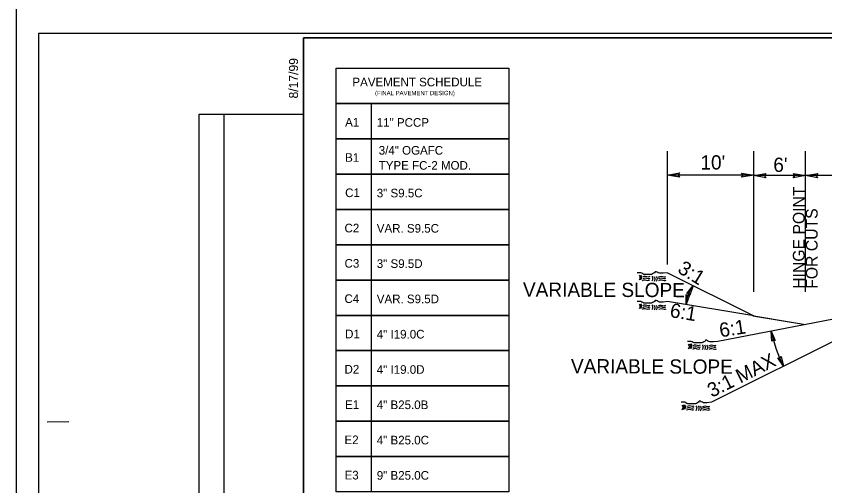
# Model space of a CAD drawing. Extents: x 2241081 to 2251104, y 658534 to 663427.
# Drawn here: x 2247635.5 to 2248103.9, y 661537.1 to 661809.3 of the extents above; entities that cross this region are included whole.
import ezdxf

# ---------------------------------------------------------------- set-up
doc = ezdxf.new("R2010")
doc.units = 0
for name, color, linetype in [('Old_Level_1', 7, 'Continuous'), ('Old_Level_2', 7, 'Continuous'), ('Prop Dimension', 7, 'Continuous'), ('Prop Dimension Text', 7, 'Continuous'), ('Prop Pavement Schedule Description CELL', 7, 'Continuous'), ('Prop PHM Text', 7, 'Continuous'), ('Sheet Block Revision CELL', 7, 'Continuous'), ('Sheet Cutting Line CELL', 7, 'Continuous'), ('Sheet Plan CELL', 7, 'Continuous'), ('Sheet Plot Border Inside CELL', 7, 'Continuous'), ('Sheet Plot Border Outside CELL', 7, 'Continuous'), ('Typical Hinge Slope Interstate CELL', 7, 'Continuous'), ('Typical Terminator CELL', 7, 'Continuous')]:
    doc.layers.add(name, color=color, linetype=linetype)

msp = doc.modelspace()

# ---------------------------------------------------------------- linework, layer by layer
at = {"layer": 'Old_Level_1'}
for p, q in [((2248012.69, 661660.56), (2248062.69, 661635.56)), ((2248062.69, 661635.56), (2248012.69, 661643.9)), ((2248150.7, 661641.73), (2248041.87, 661620.78)), ((2248062.69, 661635.56), (2248084.69, 661631.9))]:
    msp.add_line(p, q, dxfattribs=at)
for points in [[(2248012.69, 661660.56), (2248010.22, 661660.26), (2248009.61, 661660.26), (2248008.68, 661660.26), (2248008.06, 661660.26), (2248007.45, 661660.56), (2248006.83, 661660.87), (2248006.22, 661661.18), (2248005.6, 661661.18), (2248005.29, 661660.56), (2248004.67, 661660.26), (2248004.06, 661659.95), (2248003.44, 661659.64), (2248002.83, 661659.64), (2248002.21, 661659.64), (2248001.59, 661659.64), (2248000.98, 661659.64), (2248000.36, 661659.64), (2247999.74, 661659.64), (2247999.13, 661659.64), (2247998.51, 661659.95), (2247997.9, 661660.26), (2247997.28, 661660.56), (2247996.35, 661660.56), (2247995.74, 661660.56), (2247995.12, 661660.56)], [(2248012.69, 661643.9), (2248010.22, 661643.59), (2248009.61, 661643.59), (2248008.68, 661643.59), (2248008.06, 661643.59), (2248007.45, 661643.9), (2248006.83, 661644.21), (2248006.22, 661644.52), (2248005.6, 661644.52), (2248005.29, 661643.9), (2248004.67, 661643.59), (2248004.06, 661643.28), (2248003.44, 661642.98), (2248002.83, 661642.98), (2248002.21, 661642.98), (2248001.59, 661642.98), (2248000.98, 661642.98), (2248000.36, 661642.98), (2247999.74, 661642.98), (2247999.13, 661642.98), (2247998.51, 661643.28), (2247997.9, 661643.59), (2247997.28, 661643.9), (2247996.35, 661643.9), (2247995.74, 661643.9), (2247995.12, 661643.9)], [(2248041.87, 661620.78), (2248039.4, 661620.48), (2248038.78, 661620.48), (2248037.86, 661620.48), (2248037.24, 661620.48), (2248036.63, 661620.78), (2248036.01, 661621.09), (2248035.39, 661621.4), (2248034.78, 661621.4), (2248034.47, 661620.78), (2248033.85, 661620.48), (2248033.24, 661620.17), (2248032.62, 661619.86), (2248032, 661619.86), (2248031.39, 661619.86), (2248030.77, 661619.86), (2248030.16, 661619.86), (2248029.54, 661619.86), (2248028.92, 661619.86), (2248028.31, 661619.86), (2248027.69, 661620.17), (2248027.08, 661620.48), (2248026.46, 661620.78), (2248025.53, 661620.78), (2248024.92, 661620.78), (2248024.3, 661620.78)], [(2248038.2, 661585.48), (2248035.74, 661585.17), (2248035.12, 661585.17), (2248034.19, 661585.17), (2248033.58, 661585.17), (2248032.96, 661585.48), (2248032.35, 661585.79), (2248031.73, 661586.1), (2248031.11, 661586.1), (2248030.8, 661585.48), (2248030.19, 661585.17), (2248029.57, 661584.86), (2248028.96, 661584.56), (2248028.34, 661584.56), (2248027.72, 661584.56), (2248027.11, 661584.56), (2248026.49, 661584.56), (2248025.87, 661584.56), (2248025.26, 661584.56), (2248024.64, 661584.56), (2248024.03, 661584.86), (2248023.41, 661585.17), (2248022.79, 661585.48), (2248021.87, 661585.48), (2248021.25, 661585.48), (2248020.64, 661585.48)]]:
    msp.add_lwpolyline(points, dxfattribs=at)
for points in [[(2247996.38, 661659.12), (2247996.8, 661657.87), (2247996.34, 661656.22)], [(2247996.38, 661659.12), (2247996.8, 661657.87), (2247996.34, 661656.22)], [(2247997.16, 661659.2), (2247997.58, 661657.96), (2247997.13, 661656.31)], [(2247997.16, 661659.2), (2247997.58, 661657.96), (2247997.13, 661656.31)], [(2247998.36, 661656.13), (2247999.86, 661656.55), (2248001.46, 661656.16), (2248002.6, 661656.41)], [(2247998.36, 661656.13), (2247999.86, 661656.55), (2248001.46, 661656.16), (2248002.6, 661656.41)], [(2247998.48, 661657.18), (2247999.98, 661657.61), (2248001.57, 661657.2), (2248002.71, 661657.46)], [(2247998.48, 661657.18), (2247999.98, 661657.61), (2248001.57, 661657.2), (2248002.71, 661657.46)], [(2247998.49, 661658.23), (2247999.98, 661658.66), (2248001.58, 661658.26), (2248002.72, 661658.52)], [(2247998.49, 661658.23), (2247999.98, 661658.66), (2248001.58, 661658.26), (2248002.72, 661658.52)], [(2248003.74, 661658.59), (2248004.16, 661657.35), (2248003.71, 661655.7)], [(2248003.74, 661658.59), (2248004.16, 661657.35), (2248003.71, 661655.7)], [(2248005.06, 661658.48), (2248005.48, 661657.24), (2248005.03, 661655.59)], [(2248005.06, 661658.48), (2248005.48, 661657.24), (2248005.03, 661655.59)], [(2248006.27, 661658.38), (2248006.69, 661657.13), (2248006.24, 661655.49)], [(2248006.27, 661658.38), (2248006.69, 661657.13), (2248006.24, 661655.49)], [(2248007.51, 661658.09), (2248009.02, 661658.52), (2248010.6, 661658.11), (2248011.75, 661658.37)], [(2248007.51, 661658.09), (2248009.02, 661658.52), (2248010.6, 661658.11), (2248011.75, 661658.37)], [(2248007.55, 661657.14), (2248009.06, 661657.58), (2248010.64, 661657.17), (2248011.79, 661657.43)], [(2248007.55, 661657.14), (2248009.06, 661657.58), (2248010.64, 661657.17), (2248011.79, 661657.43)], [(2248007.71, 661656.05), (2248009.21, 661656.48), (2248010.8, 661656.08), (2248011.95, 661656.34)], [(2248007.71, 661656.05), (2248009.21, 661656.48), (2248010.8, 661656.08), (2248011.95, 661656.34)], [(2247996.38, 661642.45), (2247996.8, 661641.21), (2247996.34, 661639.56)], [(2247996.38, 661642.45), (2247996.8, 661641.21), (2247996.34, 661639.56)], [(2247997.16, 661642.53), (2247997.58, 661641.29), (2247997.13, 661639.65)], [(2247997.16, 661642.53), (2247997.58, 661641.29), (2247997.13, 661639.65)], [(2247998.49, 661641.56), (2247999.98, 661642), (2248001.58, 661641.59), (2248002.72, 661641.85)], [(2247998.49, 661641.56), (2247999.98, 661642), (2248001.58, 661641.59), (2248002.72, 661641.85)], [(2248003.74, 661641.92), (2248004.16, 661640.68), (2248003.71, 661639.03)], [(2248003.74, 661641.92), (2248004.16, 661640.68), (2248003.71, 661639.03)], [(2248005.06, 661641.82), (2248005.48, 661640.58), (2248005.03, 661638.93)], [(2248005.06, 661641.82), (2248005.48, 661640.58), (2248005.03, 661638.93)], [(2248006.27, 661641.71), (2248006.69, 661640.47), (2248006.24, 661638.82)], [(2248006.27, 661641.71), (2248006.69, 661640.47), (2248006.24, 661638.82)], [(2248007.51, 661641.42), (2248009.02, 661641.85), (2248010.6, 661641.45), (2248011.75, 661641.7)], [(2248007.51, 661641.42), (2248009.02, 661641.85), (2248010.6, 661641.45), (2248011.75, 661641.7)], [(2247998.36, 661639.46), (2247999.86, 661639.89), (2248001.46, 661639.49), (2248002.6, 661639.74)], [(2247998.36, 661639.46), (2247999.86, 661639.89), (2248001.46, 661639.49), (2248002.6, 661639.74)], [(2247998.48, 661640.52), (2247999.98, 661640.95), (2248001.57, 661640.54), (2248002.71, 661640.8)], [(2247998.48, 661640.52), (2247999.98, 661640.95), (2248001.57, 661640.54), (2248002.71, 661640.8)], [(2248007.55, 661640.48), (2248009.06, 661640.91), (2248010.64, 661640.5), (2248011.79, 661640.76)], [(2248007.55, 661640.48), (2248009.06, 661640.91), (2248010.64, 661640.5), (2248011.79, 661640.76)], [(2248007.71, 661639.39), (2248009.21, 661639.82), (2248010.8, 661639.41), (2248011.95, 661639.67)], [(2248007.71, 661639.39), (2248009.21, 661639.82), (2248010.8, 661639.41), (2248011.95, 661639.67)]]:
    msp.add_spline(points, degree=3, dxfattribs=at)
at = {"layer": 'Old_Level_2'}
for points in [[(2248024.83, 661619.19), (2248025.25, 661617.95), (2248024.79, 661616.31)], [(2248024.83, 661619.19), (2248025.25, 661617.95), (2248024.79, 661616.31)], [(2248025.56, 661619.34), (2248025.98, 661618.09), (2248025.52, 661616.44)], [(2248025.56, 661619.34), (2248025.98, 661618.09), (2248025.52, 661616.44)], [(2248026.33, 661619.42), (2248026.76, 661618.17), (2248026.3, 661616.53)], [(2248026.33, 661619.42), (2248026.76, 661618.17), (2248026.3, 661616.53)], [(2248027.66, 661618.45), (2248029.16, 661618.88), (2248030.76, 661618.48), (2248031.9, 661618.73)], [(2248027.66, 661618.45), (2248029.16, 661618.88), (2248030.76, 661618.48), (2248031.9, 661618.73)], [(2248027.66, 661617.4), (2248029.16, 661617.83), (2248030.75, 661617.42), (2248031.89, 661617.68)], [(2248027.66, 661617.4), (2248029.16, 661617.83), (2248030.75, 661617.42), (2248031.89, 661617.68)], [(2248032.92, 661618.8), (2248033.34, 661617.56), (2248032.89, 661615.92)], [(2248032.92, 661618.8), (2248033.34, 661617.56), (2248032.89, 661615.92)], [(2248034.23, 661618.7), (2248034.66, 661617.46), (2248034.2, 661615.81)], [(2248034.23, 661618.7), (2248034.66, 661617.46), (2248034.2, 661615.81)], [(2248035.45, 661618.59), (2248035.87, 661617.35), (2248035.41, 661615.71)], [(2248035.45, 661618.59), (2248035.87, 661617.35), (2248035.41, 661615.71)], [(2248036.69, 661618.31), (2248038.2, 661618.74), (2248039.78, 661618.33), (2248040.93, 661618.58)], [(2248036.69, 661618.31), (2248038.2, 661618.74), (2248039.78, 661618.33), (2248040.93, 661618.58)], [(2248036.73, 661617.36), (2248038.24, 661617.8), (2248039.82, 661617.39), (2248040.97, 661617.64)], [(2248036.73, 661617.36), (2248038.24, 661617.8), (2248039.82, 661617.39), (2248040.97, 661617.64)], [(2248027.54, 661616.35), (2248029.04, 661616.77), (2248030.64, 661616.37), (2248031.78, 661616.63)], [(2248027.54, 661616.35), (2248029.04, 661616.77), (2248030.64, 661616.37), (2248031.78, 661616.63)], [(2248036.88, 661616.27), (2248038.39, 661616.7), (2248039.98, 661616.3), (2248041.12, 661616.55)], [(2248021.16, 661583.89), (2248021.58, 661582.65), (2248021.13, 661581)], [(2248021.16, 661583.89), (2248021.58, 661582.65), (2248021.13, 661581)], [(2248021.89, 661584.03), (2248022.31, 661582.79), (2248021.85, 661581.14)], [(2248021.89, 661584.03), (2248022.31, 661582.79), (2248021.85, 661581.14)], [(2248022.67, 661584.12), (2248023.1, 661582.87), (2248022.64, 661581.23)], [(2248022.67, 661584.12), (2248023.1, 661582.87), (2248022.64, 661581.23)], [(2248023.87, 661581.04), (2248025.38, 661581.47), (2248026.97, 661581.07), (2248028.12, 661581.32)], [(2248023.87, 661581.04), (2248025.38, 661581.47), (2248026.97, 661581.07), (2248028.12, 661581.32)], [(2248023.99, 661582.1), (2248025.5, 661582.53), (2248027.08, 661582.12), (2248028.23, 661582.38)], [(2248023.99, 661582.1), (2248025.5, 661582.53), (2248027.08, 661582.12), (2248028.23, 661582.38)], [(2248024, 661583.15), (2248025.5, 661583.58), (2248027.09, 661583.17), (2248028.24, 661583.43)], [(2248024, 661583.15), (2248025.5, 661583.58), (2248027.09, 661583.17), (2248028.24, 661583.43)], [(2248029.26, 661583.5), (2248029.68, 661582.26), (2248029.23, 661580.61)], [(2248029.26, 661583.5), (2248029.68, 661582.26), (2248029.23, 661580.61)], [(2248030.57, 661583.4), (2248030.99, 661582.16), (2248030.54, 661580.51)], [(2248030.57, 661583.4), (2248030.99, 661582.16), (2248030.54, 661580.51)], [(2248031.78, 661583.29), (2248032.21, 661582.05), (2248031.75, 661580.4)], [(2248031.78, 661583.29), (2248032.21, 661582.05), (2248031.75, 661580.4)], [(2248033.03, 661583), (2248034.53, 661583.43), (2248036.12, 661583.03), (2248037.27, 661583.28)], [(2248033.03, 661583), (2248034.53, 661583.43), (2248036.12, 661583.03), (2248037.27, 661583.28)], [(2248033.07, 661582.06), (2248034.57, 661582.49), (2248036.16, 661582.08), (2248037.31, 661582.34)], [(2248033.07, 661582.06), (2248034.57, 661582.49), (2248036.16, 661582.08), (2248037.31, 661582.34)], [(2248033.22, 661580.97), (2248034.72, 661581.4), (2248036.32, 661580.99), (2248037.46, 661581.25)]]:
    msp.add_spline(points, degree=3, dxfattribs=at)
at = {"layer": 'Prop Dimension'}
for centre, radius, start, end in [((2248042.63, 661641.23), 19.12, 141.6676, 177.4305), ((2248152.19, 661643.15), 81.05, 191.6788, 206.9901)]:
    msp.add_arc(centre, radius, start, end, dxfattribs=at)
at = {"layer": 'Prop Dimension Text'}
for p, q in [((2248012.69, 661665.26), (2248012.69, 661730.94)), ((2248062.69, 661649.47), (2248062.69, 661730.94)), ((2248092.69, 661649.47), (2248092.69, 661730.94)), ((2248012.69, 661717.25), (2248012.69, 661717.25)), ((2248062.69, 661717.13), (2248012.69, 661717.13)), ((2248062.69, 661717.25), (2248062.69, 661717.25)), ((2248092.69, 661716.87), (2248062.69, 661716.87)), ((2248150.7, 661716.87), (2248092.69, 661716.87))]:
    msp.add_line(p, q, dxfattribs=at)
at = {"layer": 'Prop Pavement Schedule Description CELL'}
for points in [[(2247841.4, 661758.59), (2247820.95, 661758.59), (2247820.95, 661779.04), (2247920.95, 661779.04), (2247920.95, 661758.59), (2247841.4, 661758.59)], [(2247841.4, 661738.13), (2247820.95, 661738.13), (2247820.95, 661758.59), (2247920.95, 661758.59), (2247920.95, 661738.13), (2247841.4, 661738.13), (2247841.4, 661758.59)], [(2247841.4, 661717.68), (2247820.95, 661717.68), (2247820.95, 661738.13), (2247920.95, 661738.13), (2247920.95, 661717.68), (2247841.4, 661717.68), (2247841.4, 661738.13)], [(2247841.4, 661697.22), (2247820.95, 661697.22), (2247820.95, 661717.68), (2247920.95, 661717.68), (2247920.95, 661697.22), (2247841.4, 661697.22), (2247841.4, 661717.68)], [(2247841.4, 661676.77), (2247820.95, 661676.77), (2247820.95, 661697.22), (2247920.95, 661697.22), (2247920.95, 661676.77), (2247841.4, 661676.77), (2247841.4, 661697.22)], [(2247841.4, 661656.31), (2247820.95, 661656.31), (2247820.95, 661676.77), (2247920.95, 661676.77), (2247920.95, 661656.31), (2247841.4, 661656.31), (2247841.4, 661676.77)], [(2247841.4, 661635.86), (2247820.95, 661635.86), (2247820.95, 661656.31), (2247920.95, 661656.31), (2247920.95, 661635.86), (2247841.4, 661635.86), (2247841.4, 661656.31)], [(2247841.4, 661615.41), (2247820.95, 661615.41), (2247820.95, 661635.86), (2247920.95, 661635.86), (2247920.95, 661615.41), (2247841.4, 661615.41), (2247841.4, 661635.86)], [(2247841.4, 661594.95), (2247820.95, 661594.95), (2247820.95, 661615.41), (2247920.95, 661615.41), (2247920.95, 661594.95), (2247841.4, 661594.95), (2247841.4, 661615.41)], [(2247841.4, 661574.5), (2247820.95, 661574.5), (2247820.95, 661594.95), (2247920.95, 661594.95), (2247920.95, 661574.5), (2247841.4, 661574.5), (2247841.4, 661594.95)], [(2247841.4, 661554.04), (2247820.95, 661554.04), (2247820.95, 661574.5), (2247920.95, 661574.5), (2247920.95, 661554.04), (2247841.4, 661554.04), (2247841.4, 661574.5)], [(2247841.4, 661533.59), (2247820.95, 661533.59), (2247820.95, 661554.04), (2247920.95, 661554.04), (2247920.95, 661533.59), (2247841.4, 661533.59), (2247841.4, 661554.04)]]:
    msp.add_lwpolyline(points, dxfattribs=at)
at = {"layer": 'Sheet Block Revision CELL'}
msp.add_line((2247756.02, 660961.78), (2247756.01, 661752.42), dxfattribs=at)
msp.add_lwpolyline([(2247741.47, 660961.75), (2247741.47, 661752.4), (2247802.01, 661752.43), (2247802.01, 660961.78)], close=True, dxfattribs=at)
at = {"layer": 'Sheet Cutting Line CELL'}
msp.add_line((2247635.51, 661819.27), (2247635.51, 660724.27), dxfattribs=at)
at = {"layer": 'Sheet Plan CELL'}
for p, q in [((2247802, 661796.78), (2247802, 661796.78)), ((2247653.5, 661574.25), (2247666.01, 661574.28))]:
    msp.add_line(p, q, dxfattribs=at)
for points in [[(2247801.99, 660746.78), (2247801.97, 661796.75), (2249101.96, 661796.79), (2249101.97, 661646.73), (2249302.01, 661646.71), (2249302.01, 660746.78)], [(2249302.03, 661796.78), (2247802, 661796.78), (2247801.99, 660746.78), (2249302.01, 660746.78)]]:
    msp.add_lwpolyline(points, close=True, dxfattribs=at)
at = {"layer": 'Sheet Plot Border Inside CELL'}
msp.add_lwpolyline([(2247648.51, 660744.27), (2249314.49, 660744.28), (2249314.51, 661799.26), (2247648.51, 661799.27)], close=True, dxfattribs=at)
at = {"layer": 'Sheet Plot Border Outside CELL'}
msp.add_lwpolyline([(2247635.51, 660724.27), (2249319.01, 660724.26), (2249319.01, 661819.26), (2247635.51, 661819.27)], close=True, dxfattribs=at)
at = {"layer": 'Typical Hinge Slope Interstate CELL'}
for p, q in [((2248150.7, 661641.73), (2248038.2, 661585.48)), ((2248062.19, 661635.65), (2248092.69, 661630.56))]:
    msp.add_line(p, q, dxfattribs=at)
at = {"layer": 'Typical Terminator CELL'}
for points in [[(2248019.72, 661715.92), (2248012.69, 661717.13), (2248019.76, 661718.38), (2248018.86, 661717.13)], [(2248055.66, 661718.34), (2248062.69, 661717.13), (2248055.62, 661715.88), (2248056.52, 661717.13)], [(2248069.72, 661715.66), (2248062.69, 661716.87), (2248069.76, 661718.12), (2248068.86, 661716.87)], [(2248085.66, 661718.08), (2248092.69, 661716.87), (2248085.62, 661715.62), (2248086.52, 661716.87)], [(2248099.72, 661715.66), (2248092.69, 661716.87), (2248099.76, 661718.12), (2248098.86, 661716.87)], [(2248023.97, 661648.53), (2248027.63, 661653.09), (2248025.72, 661647.52), (2248025.18, 661648.66)], [(2248025.52, 661647.59), (2248023.52, 661642.09), (2248023.54, 661647.98), (2248024.42, 661647.07)], [(2248073.21, 661620.9), (2248072.81, 661626.74), (2248075.18, 661621.34), (2248074.01, 661621.82)], [(2248078.55, 661612.04), (2248079.96, 661606.36), (2248076.69, 661611.26), (2248077.93, 661611)]]:
    msp.add_lwpolyline(points, close=True, dxfattribs=at)

# ---------------------------------------------------------------- texts
at = {"layer": 'Prop Dimension Text'}
for s, rotation, p in [("10'", 359.9999, (2248031.83, 661720.4)), ("6'", 359.9999, (2248074.05, 661719)), ('6:1', 8.8656, (2248043.43, 661623.11))]:
    msp.add_text(s, height=8.25, rotation=rotation, dxfattribs=at).set_placement(p)
at = {"layer": 'Prop Pavement Schedule Description CELL'}
for s, height, p in [('PAVEMENT SCHEDULE', 5, (2247830.27, 661768.6)), ('(FINAL PAVEMENT DESIGN)', 2.5, (2247843.37, 661763.48)), ('A1', 5, (2247826.05, 661745.31)), (' 11" PCCP', 5, (2247842.52, 661745.17)), ('C1', 5, (2247826.05, 661704.41)), (' 3" S9.5C', 5, (2247842.52, 661704.26)), ('C2', 5, (2247825.69, 661683.95)), (' VAR. S9.5C', 5, (2247842.52, 661683.81)), ('C3', 5, (2247825.72, 661663.5)), (' 3" S9.5D', 5, (2247842.52, 661663.35)), ('C4', 5, (2247825.67, 661643.04)), (' VAR. S9.5D', 5, (2247842.52, 661642.9)), ('D1', 5, (2247826.05, 661622.59)), (' 4" I19.0C', 5, (2247842.52, 661622.45)), ('D2', 5, (2247825.69, 661602.14)), (' 4" I19.0D', 5, (2247842.52, 661601.99)), ('E1', 5, (2247826.05, 661581.68)), (' 4" B25.0B', 5, (2247842.52, 661581.54)), ('E2', 5, (2247825.69, 661561.23)), (' 4" B25.0C', 5, (2247842.52, 661561.08)), ('E3', 5, (2247825.72, 661540.77)), (' 9" B25.0C', 5, (2247842.52, 661540.63))]:
    msp.add_text(s, height=height, dxfattribs=at).set_placement(p)
for s, p in [(' 3/4" OGAFC ', (2247843.65, 661729.01)), ('B1', (2247826.05, 661724.86)), (' TYPE FC-2 MOD.', (2247843.65, 661720.27))]:
    msp.add_text(s, height=5, rotation=359.9999, dxfattribs=at).set_placement(p)
at = {"layer": 'Prop PHM Text'}
for s, height, p in [('HINGE POINT', 6.8193, (2248092.22, 661651.27)), ('FOR CUTS', 6.819, (2248099.73, 661651.27))]:
    msp.add_text(s, height=height, rotation=89.9999, dxfattribs=at).set_placement(p)
at = {"layer": 'Sheet Plan CELL'}
msp.add_text('8/17/99', height=5.25, rotation=89.9999, dxfattribs=at).set_placement((2247798.77, 661761.55))
at = {"layer": 'Typical Hinge Slope Interstate CELL'}
for s, rotation, p in [('3:1', 328.4414, (2248018.07, 661661.08)), ('VARIABLE SLOPE', 359.8157, (2247929.03, 661646.7)), ('6:1', 350.5376, (2248013.74, 661634.96)), ('3:1 MAX', 26.565, (2248038.45, 661588.06)), ('VARIABLE SLOPE', 359.8157, (2247956.82, 661602.31))]:
    msp.add_text(s, height=8.25, rotation=rotation, dxfattribs=at).set_placement(p)

doc.saveas('drawing.dxf')
